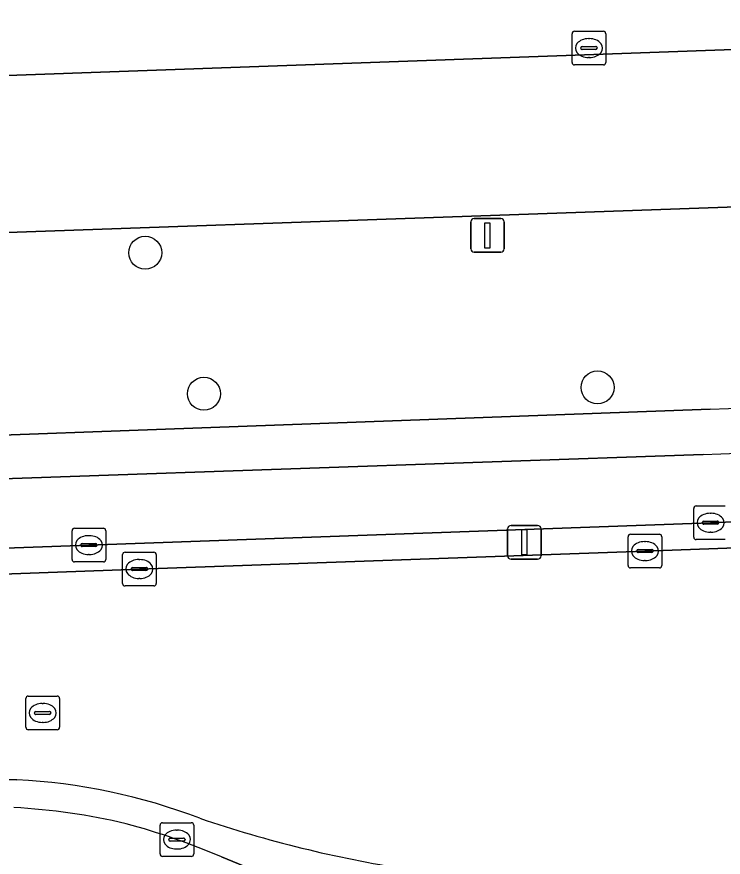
# Model space of a CAD drawing. Extents: x 160554 to 161248, y 385329 to 386506.
# Drawn here: x 161053.36 to 161074.3, y 386154.93 to 386179.85 of the extents above; entities that cross this region are included whole.
import ezdxf

# ---------------------------------------------------------------- set-up
doc = ezdxf.new("R2010")
doc.units = 0
for name, color, linetype in [('IMGEO_Boom', 7, 'Continuous'), ('IMGEO_Fietspad_gesloten', 7, 'Continuous'), ('IMGEO_Groenvoorziening', 7, 'Continuous'), ('IMGEO_Kolk', 7, 'Continuous'), ('IMGEO_Lichtmast', 7, 'Continuous'), ('IMGEO_Parkeervlak_open', 7, 'Continuous'), ('IMGEO_Rijbaan_lokaal_gesloten', 7, 'Continuous'), ('IMGEO_Rijbaan_lokaal_open', 7, 'Continuous'), ('IMGEO_Rioolput', 7, 'Continuous'), ('IMGEO_Verkeerseiland_gesloten', 7, 'Continuous'), ('IMGEO_Voetpad_open', 7, 'Continuous')]:
    doc.layers.add(name, color=color, linetype=linetype)

msp = doc.modelspace()

# ---------------------------------------------------------------- linework, layer by layer
at = {"layer": 'IMGEO_Boom'}
for centre in [(161057.165, 386172.855), (161070.574, 386168.861), (161058.905, 386168.673)]:
    msp.add_circle(centre, 0.489, dxfattribs=at)
at = {"layer": 'IMGEO_Fietspad_gesloten'}
for points in [[(161073.707, 386166.872), (161042.419, 386165.786), (161041.733, 386165.711), (161041.724, 386163.686), (161055.497, 386164.184), (161073.927, 386164.847), (161078.805, 386165.058)], [(161070.439, 386150.4), (161059.427, 386154.938)]]:
    msp.add_lwpolyline(points, dxfattribs=at)
for centre, radius, start, end in [((161072.306, 386215.832), 48.98, 271.6388, 291.0776), ((161052.288, 386137.725), 18.701, 76.6736, 87.0036), ((161050.775, 386134.627), 22.077, 66.9262, 74.7032)]:
    msp.add_arc(centre, radius, start, end, dxfattribs=at)
at = {"layer": 'IMGEO_Groenvoorziening'}
for points in [[(161082.435, 386216.48), (161082.657, 386210.459), (161083.801, 386179.227), (161079.432, 386179.052), (161079.025, 386179.036), (161079.195, 386174.37), (161039.877, 386172.992), (161034.74, 386172.796), (161034.337, 386172.781), (161033.757, 386172.759), (161033.658, 386175.178), (161032.614, 386175.135), (161032.713, 386172.719), (161032.937, 386167.247)], [(161034.335, 386166.743), (161035.689, 386166.808), (161073.915, 386168.213)]]:
    msp.add_lwpolyline(points, dxfattribs=at)
msp.add_arc((161072.129, 386216.51), 48.33, 272.1179, 292.7531, dxfattribs=at)
at = {"layer": 'IMGEO_Kolk'}
for p, q in [((161069.82, 386178.497), (161069.82, 386179.349)), ((161069.895, 386179.423), (161070.747, 386179.423)), ((161070.821, 386179.349), (161070.821, 386178.497)), ((161070.308, 386179.203), (161070.333, 386179.203)), ((161070.079, 386178.917), (161070.079, 386178.929)), ((161070.517, 386178.88), (161070.119, 386178.88)), ((161070.122, 386178.966), (161070.52, 386178.966)), ((161070.563, 386178.929), (161070.563, 386178.917)), ((161070.331, 386178.643), (161070.306, 386178.643)), ((161070.747, 386178.423), (161069.895, 386178.423)), ((161073.426, 386164.421), (161073.426, 386165.273)), ((161073.501, 386165.347), (161074.353, 386165.347)), ((161073.914, 386165.127), (161073.939, 386165.127)), ((161073.728, 386164.89), (161074.126, 386164.89)), ((161055.071, 386164.684), (161055.923, 386164.684)), ((161073.685, 386164.841), (161073.685, 386164.853)), ((161074.123, 386164.804), (161073.725, 386164.804)), ((161074.169, 386164.853), (161074.169, 386164.841)), ((161054.996, 386163.758), (161054.996, 386164.61)), ((161055.484, 386164.464), (161055.509, 386164.464)), ((161055.997, 386164.61), (161055.997, 386163.758)), ((161071.48, 386163.582), (161071.48, 386164.434)), ((161071.555, 386164.508), (161072.407, 386164.508)), ((161072.481, 386164.434), (161072.481, 386163.582)), ((161073.937, 386164.567), (161073.912, 386164.567)), ((161055.255, 386164.178), (161055.255, 386164.19)), ((161055.693, 386164.141), (161055.295, 386164.141)), ((161055.298, 386164.227), (161055.696, 386164.227)), ((161055.739, 386164.19), (161055.739, 386164.178)), ((161071.968, 386164.288), (161071.993, 386164.288)), ((161074.353, 386164.347), (161073.501, 386164.347)), ((161055.507, 386163.904), (161055.482, 386163.904)), ((161056.491, 386163.049), (161056.491, 386163.901)), ((161056.566, 386163.975), (161057.418, 386163.975)), ((161057.492, 386163.901), (161057.492, 386163.049)), ((161071.739, 386164.002), (161071.739, 386164.014)), ((161072.177, 386163.965), (161071.779, 386163.965)), ((161071.782, 386164.051), (161072.18, 386164.051)), ((161072.223, 386164.014), (161072.223, 386164.002)), ((161055.923, 386163.684), (161055.071, 386163.684)), ((161056.979, 386163.755), (161057.004, 386163.755)), ((161071.991, 386163.728), (161071.966, 386163.728)), ((161056.75, 386163.469), (161056.75, 386163.481)), ((161057.188, 386163.432), (161056.79, 386163.432)), ((161056.793, 386163.518), (161057.191, 386163.518)), ((161057.234, 386163.481), (161057.234, 386163.469)), ((161072.407, 386163.508), (161071.555, 386163.508)), ((161057.002, 386163.195), (161056.977, 386163.195)), ((161057.418, 386162.975), (161056.566, 386162.975)), ((161057.678, 386155.952), (161058.53, 386155.952)), ((161057.603, 386155.026), (161057.603, 386155.878)), ((161058.091, 386155.732), (161058.116, 386155.732)), ((161058.604, 386155.878), (161058.604, 386155.026)), ((161057.862, 386155.446), (161057.862, 386155.458)), ((161058.3, 386155.409), (161057.902, 386155.409)), ((161057.905, 386155.495), (161058.303, 386155.495)), ((161058.346, 386155.458), (161058.346, 386155.446)), ((161058.114, 386155.172), (161058.089, 386155.172)), ((161058.53, 386154.952), (161057.678, 386154.952))]:
    msp.add_line(p, q, dxfattribs=at)
for points in [[(161069.82, 386178.497), (161069.82, 386179.349)], [(161069.895, 386179.423), (161070.747, 386179.423)], [(161070.821, 386179.349), (161070.821, 386178.497)], [(161070.747, 386178.423), (161069.895, 386178.423)], [(161073.426, 386164.421), (161073.426, 386165.273)], [(161073.501, 386165.347), (161074.353, 386165.347)], [(161055.071, 386164.684), (161055.923, 386164.684)], [(161054.996, 386163.758), (161054.996, 386164.61)], [(161055.997, 386164.61), (161055.997, 386163.758)], [(161071.48, 386163.582), (161071.48, 386164.434)], [(161071.555, 386164.508), (161072.407, 386164.508)], [(161072.481, 386164.434), (161072.481, 386163.582)], [(161074.353, 386164.347), (161073.501, 386164.347)], [(161056.491, 386163.049), (161056.491, 386163.901)], [(161056.566, 386163.975), (161057.418, 386163.975)], [(161057.492, 386163.901), (161057.492, 386163.049)], [(161055.923, 386163.684), (161055.071, 386163.684)], [(161072.407, 386163.508), (161071.555, 386163.508)], [(161057.418, 386162.975), (161056.566, 386162.975)], [(161057.678, 386155.952), (161058.53, 386155.952)], [(161057.603, 386155.026), (161057.603, 386155.878)], [(161058.604, 386155.878), (161058.604, 386155.026)], [(161058.53, 386154.952), (161057.678, 386154.952)]]:
    msp.add_lwpolyline(points, dxfattribs=at)
for centre, radius, start, end in [((161069.897, 386179.347), 0.0765, 91.552, 178.448), ((161069.897, 386179.347), 0.0765, 91.552, 178.448), ((161070.745, 386179.347), 0.0765, 1.552, 88.448), ((161070.745, 386179.347), 0.0765, 1.552, 88.448), ((161070.119, 386178.926), 0.0403, 85.8775, 175.7526), ((161070.116, 386178.916), 0.0366, 178.938, 274.7102), ((161070.52, 386178.923), 0.043, 264.8664, 352.4533), ((161070.524, 386178.928), 0.0386, 1.7309, 96.639), ((161069.897, 386178.499), 0.0765, 181.552, 268.448), ((161069.897, 386178.499), 0.0765, 181.552, 268.448), ((161070.745, 386178.499), 0.0765, 271.552, 358.448), ((161070.745, 386178.499), 0.0765, 271.552, 358.448), ((161073.503, 386165.271), 0.0765, 91.552, 178.448), ((161073.503, 386165.271), 0.0765, 91.552, 178.448), ((161073.725, 386164.85), 0.0403, 85.8775, 175.7526), ((161074.13, 386164.852), 0.0386, 1.7309, 96.639), ((161055.073, 386164.608), 0.0765, 91.552, 178.448), ((161055.073, 386164.608), 0.0765, 91.552, 178.448), ((161055.921, 386164.608), 0.0765, 1.552, 88.448), ((161055.921, 386164.608), 0.0765, 1.552, 88.448), ((161073.722, 386164.84), 0.0366, 178.938, 274.7102), ((161074.126, 386164.847), 0.043, 264.8664, 352.4533), ((161071.557, 386164.432), 0.0765, 91.552, 178.448), ((161071.557, 386164.432), 0.0765, 91.552, 178.448), ((161072.405, 386164.432), 0.0765, 1.552, 88.448), ((161072.405, 386164.432), 0.0765, 1.552, 88.448), ((161073.503, 386164.423), 0.0765, 181.552, 268.448), ((161073.503, 386164.423), 0.0765, 181.552, 268.448), ((161055.295, 386164.187), 0.0403, 85.8775, 175.7526), ((161055.292, 386164.177), 0.0366, 178.938, 274.7102), ((161055.696, 386164.184), 0.043, 264.8664, 352.4533), ((161055.7, 386164.189), 0.0386, 1.7309, 96.639), ((161056.568, 386163.899), 0.0765, 91.552, 178.448), ((161056.568, 386163.899), 0.0765, 91.552, 178.448), ((161057.416, 386163.899), 0.0765, 1.552, 88.448), ((161057.416, 386163.899), 0.0765, 1.552, 88.448), ((161071.779, 386164.011), 0.0403, 85.8775, 175.7526), ((161071.776, 386164.001), 0.0366, 178.938, 274.7102), ((161072.18, 386164.008), 0.043, 264.8664, 352.4533), ((161072.184, 386164.013), 0.0386, 1.7309, 96.639), ((161055.073, 386163.76), 0.0765, 181.552, 268.448), ((161055.073, 386163.76), 0.0765, 181.552, 268.448), ((161055.921, 386163.76), 0.0765, 271.552, 358.448), ((161055.921, 386163.76), 0.0765, 271.552, 358.448), ((161056.79, 386163.478), 0.0403, 85.8775, 175.7526), ((161056.787, 386163.468), 0.0366, 178.938, 274.7102), ((161057.191, 386163.475), 0.043, 264.8664, 352.4533), ((161057.195, 386163.48), 0.0386, 1.7309, 96.639), ((161071.557, 386163.584), 0.0765, 181.552, 268.448), ((161071.557, 386163.584), 0.0765, 181.552, 268.448), ((161072.405, 386163.584), 0.0765, 271.552, 358.448), ((161072.405, 386163.584), 0.0765, 271.552, 358.448), ((161056.568, 386163.051), 0.0765, 181.552, 268.448), ((161056.568, 386163.051), 0.0765, 181.552, 268.448), ((161057.416, 386163.051), 0.0765, 271.552, 358.448), ((161057.416, 386163.051), 0.0765, 271.552, 358.448), ((161057.68, 386155.876), 0.0765, 91.552, 178.448), ((161057.68, 386155.876), 0.0765, 91.552, 178.448), ((161058.528, 386155.876), 0.0765, 1.552, 88.448), ((161058.528, 386155.876), 0.0765, 1.552, 88.448), ((161057.902, 386155.455), 0.0403, 85.8775, 175.7526), ((161057.899, 386155.445), 0.0366, 178.938, 274.7102), ((161058.303, 386155.452), 0.043, 264.8664, 352.4533), ((161058.307, 386155.457), 0.0386, 1.7309, 96.639), ((161057.68, 386155.028), 0.0765, 181.552, 268.448), ((161057.68, 386155.028), 0.0765, 181.552, 268.448), ((161058.528, 386155.028), 0.0765, 271.552, 358.448), ((161058.528, 386155.028), 0.0765, 271.552, 358.448)]:
    msp.add_arc(centre, radius, start, end, dxfattribs=at)
for centre, major_axis, ratio, start_param, end_param in [((161070.307, 386178.923), (-0.387, 0.002), 0.722429, 4.712389, 7.853982), ((161070.332, 386178.923), (-0.39, 0.002), 0.717154, 1.570796, 4.712389), ((161073.913, 386164.847), (-0.387, 0.002), 0.722429, 4.712389, 7.853982), ((161073.938, 386164.847), (-0.39, 0.002), 0.717154, 1.570796, 4.712389), ((161055.483, 386164.184), (-0.387, 0.002), 0.722429, 4.712389, 7.853982), ((161055.508, 386164.184), (-0.39, 0.002), 0.717154, 1.570796, 4.712389), ((161071.967, 386164.008), (-0.387, 0.002), 0.722429, 4.712389, 7.853982), ((161071.992, 386164.008), (-0.39, 0.002), 0.717154, 1.570796, 4.712389), ((161056.978, 386163.475), (-0.387, 0.002), 0.722429, 4.712389, 7.853982), ((161057.003, 386163.475), (-0.39, 0.002), 0.717154, 1.570796, 4.712389), ((161058.09, 386155.452), (-0.387, 0.002), 0.722429, 4.712389, 7.853982), ((161058.115, 386155.452), (-0.39, 0.002), 0.717154, 1.570796, 4.712389)]:
    msp.add_ellipse(centre, major_axis=major_axis, ratio=ratio, start_param=start_param, end_param=end_param, dxfattribs=at)
at = {"layer": 'IMGEO_Lichtmast'}
for p, q in [((161066.915, 386173.868), (161067.705, 386173.868)), ((161067.705, 386173.868), (161066.915, 386173.868)), ((161066.815, 386172.968), (161066.815, 386173.768)), ((161066.815, 386173.768), (161066.815, 386172.968)), ((161067.805, 386173.768), (161067.805, 386172.968)), ((161067.805, 386172.968), (161067.805, 386173.768)), ((161067.705, 386172.868), (161066.915, 386172.868)), ((161066.915, 386172.868), (161067.705, 386172.868)), ((161067.909, 386163.868), (161067.909, 386164.668)), ((161067.909, 386164.668), (161067.909, 386163.868)), ((161068.009, 386164.768), (161068.799, 386164.768)), ((161068.799, 386164.768), (161068.009, 386164.768)), ((161068.899, 386164.668), (161068.899, 386163.868)), ((161068.899, 386163.868), (161068.899, 386164.668)), ((161068.799, 386163.768), (161068.009, 386163.768)), ((161068.009, 386163.768), (161068.799, 386163.768))]:
    msp.add_line(p, q, dxfattribs=at)
for points in [[(161067.235, 386173.743), (161067.385, 386173.743), (161067.385, 386172.993), (161067.235, 386172.993), (161067.235, 386173.743)], [(161068.329, 386164.643), (161068.479, 386164.643), (161068.479, 386163.893), (161068.329, 386163.893), (161068.329, 386164.643)]]:
    msp.add_lwpolyline(points, dxfattribs=at)
for centre, start, end in [((161066.915, 386173.768), 90, 180), ((161066.915, 386173.768), 90, 180), ((161067.705, 386173.768), 0, 90), ((161067.705, 386173.768), 360, 90), ((161066.915, 386172.968), 180, 270), ((161066.915, 386172.968), 180, 270), ((161067.705, 386172.968), 270, 0), ((161067.705, 386172.968), 270, 0), ((161068.009, 386164.668), 90, 180), ((161068.009, 386164.668), 90, 180), ((161068.799, 386164.668), 0, 90), ((161068.799, 386164.668), 360, 90), ((161068.009, 386163.868), 180, 270), ((161068.009, 386163.868), 180, 270), ((161068.799, 386163.868), 270, 0), ((161068.799, 386163.868), 270, 0)]:
    msp.add_arc(centre, 0.1, start, end, dxfattribs=at)
at = {"layer": 'IMGEO_Parkeervlak_open'}
msp.add_lwpolyline([(161079.025, 386179.036), (161034.582, 386177.447), (161034.74, 386172.796), (161039.877, 386172.992), (161079.195, 386174.37)], close=True, dxfattribs=at)
at = {"layer": 'IMGEO_Rijbaan_lokaal_gesloten'}
for points in [[(161086.014, 386164.49), (161082.881, 386164.4), (161082.858, 386164.4), (161082.834, 386164.402), (161078.822, 386164.252), (161078.737, 386164.247), (161071.981, 386164.008), (161056.992, 386163.475), (161042.39, 386162.94), (161042.63, 386156.94), (161043.983, 386156.989), (161045.742, 386157.061)], [(161051.74, 386157.245), (161053.358, 386157.225)]]:
    msp.add_lwpolyline(points, dxfattribs=at)
for centre, radius, start, end in [((161052.476, 386139.571), 17.676, 69.0815, 87.1401), ((161070.433, 386190.324), 36.168, 251.2172, 261.1963)]:
    msp.add_arc(centre, radius, start, end, dxfattribs=at)
at = {"layer": 'IMGEO_Rijbaan_lokaal_open'}
msp.add_lwpolyline([(161013.521, 386199.033), (161013.608, 386197.077), (161014.186, 386181.223), (161014.276, 386179.29), (161014.373, 386176.671), (161026.282, 386177.15), (161026.501, 386172.505), (161027.11, 386172.528), (161027.043, 386175.525), (161029.466, 386175.579), (161029.555, 386172.159), (161029.684, 386168.442), (161032.299, 386168.598), (161032.158, 386172.256), (161032.157, 386172.285), (161032.028, 386175.617), (161034.226, 386175.702), (161034.337, 386172.781), (161034.74, 386172.796), (161034.582, 386177.447), (161079.025, 386179.036)], dxfattribs=at)
at = {"layer": 'IMGEO_Rioolput'}
for p, q in [((161053.624, 386158.781), (161053.624, 386159.633)), ((161053.699, 386159.707), (161054.551, 386159.707)), ((161054.625, 386159.633), (161054.625, 386158.781)), ((161054.112, 386159.487), (161054.137, 386159.487)), ((161053.883, 386159.201), (161053.883, 386159.213)), ((161054.321, 386159.164), (161053.923, 386159.164)), ((161053.926, 386159.25), (161054.324, 386159.25)), ((161054.367, 386159.213), (161054.367, 386159.201)), ((161054.135, 386158.927), (161054.11, 386158.927)), ((161054.551, 386158.707), (161053.699, 386158.707))]:
    msp.add_line(p, q, dxfattribs=at)
for points in [[(161053.624, 386158.781), (161053.624, 386159.633)], [(161053.699, 386159.707), (161054.551, 386159.707)], [(161054.625, 386159.633), (161054.625, 386158.781)], [(161054.551, 386158.707), (161053.699, 386158.707)]]:
    msp.add_lwpolyline(points, dxfattribs=at)
for centre, radius, start, end in [((161053.701, 386159.631), 0.0765, 91.552, 178.448), ((161053.701, 386159.631), 0.0765, 91.552, 178.448), ((161054.549, 386159.631), 0.0765, 1.552, 88.448), ((161054.549, 386159.631), 0.0765, 1.552, 88.448), ((161053.923, 386159.21), 0.0403, 85.8775, 175.7526), ((161053.92, 386159.2), 0.0366, 178.938, 274.7102), ((161054.324, 386159.207), 0.043, 264.8664, 352.4533), ((161054.328, 386159.212), 0.0386, 1.7309, 96.639), ((161053.701, 386158.783), 0.0765, 181.552, 268.448), ((161053.701, 386158.783), 0.0765, 181.552, 268.448), ((161054.549, 386158.783), 0.0765, 271.552, 358.448), ((161054.549, 386158.783), 0.0765, 271.552, 358.448)]:
    msp.add_arc(centre, radius, start, end, dxfattribs=at)
for centre, major_axis, ratio, start_param, end_param in [((161054.111, 386159.207), (-0.387, 0.002), 0.722429, 4.712389, 7.853982), ((161054.136, 386159.207), (-0.39, 0.002), 0.717154, 1.570796, 4.712389)]:
    msp.add_ellipse(centre, major_axis=major_axis, ratio=ratio, start_param=start_param, end_param=end_param, dxfattribs=at)
at = {"layer": 'IMGEO_Verkeerseiland_gesloten'}
for points in [[(161078.805, 386165.058), (161073.927, 386164.847), (161055.497, 386164.184), (161041.724, 386163.686), (161041.592, 386163.675)], [(161071.981, 386164.008), (161078.737, 386164.247), (161078.822, 386164.252)], [(161041.738, 386162.916), (161042.39, 386162.94), (161056.992, 386163.475), (161071.981, 386164.008)], [(161053.358, 386157.225), (161051.74, 386157.245)], [(161059.427, 386154.938), (161070.439, 386150.4)]]:
    msp.add_lwpolyline(points, dxfattribs=at)
for centre, radius, start, end in [((161052.476, 386139.571), 17.676, 69.0815, 87.1401), ((161052.288, 386137.725), 18.701, 76.6736, 87.0036), ((161050.775, 386134.627), 22.077, 66.9262, 74.7032), ((161070.433, 386190.324), 36.168, 251.2172, 261.1963)]:
    msp.add_arc(centre, radius, start, end, dxfattribs=at)
at = {"layer": 'IMGEO_Voetpad_open'}
for points in [[(161073.915, 386168.213), (161035.689, 386166.808), (161034.335, 386166.743)], [(161026.826, 386163.42), (161028.07, 386163.578), (161027.879, 386164.768), (161033.758, 386165.865), (161033.984, 386164.687), (161034.95, 386164.835), (161035.953, 386164.971), (161041.733, 386165.711), (161042.419, 386165.786), (161073.707, 386166.872)]]:
    msp.add_lwpolyline(points, dxfattribs=at)
for centre, radius, start, end in [((161072.129, 386216.51), 48.33, 272.1179, 292.7531), ((161072.306, 386215.832), 48.98, 271.6388, 291.0776)]:
    msp.add_arc(centre, radius, start, end, dxfattribs=at)

doc.saveas('drawing.dxf')
